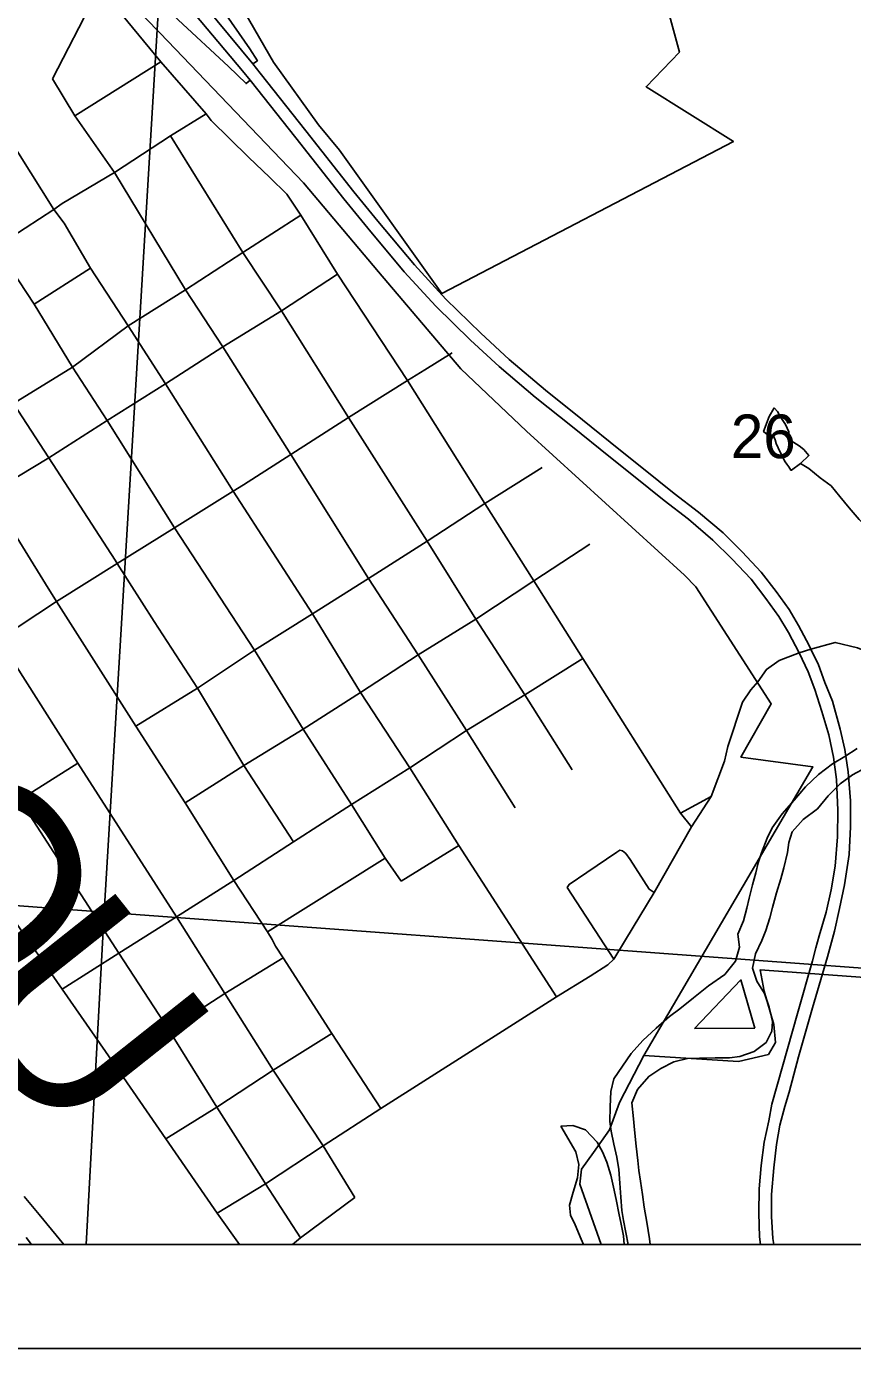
# Model space of a CAD drawing. Extents: x 0 to 34, y 0 to 22.
# Drawn here: x 3.41 to 4.203, y 14 to 15.269 of the extents above; entities that cross this region are included whole.
import ezdxf

# ---------------------------------------------------------------- set-up
doc = ezdxf.new("R2010")
doc.units = 0
for name, color, linetype in [('GM_X_City_Street', 7, 'Continuous'), ('GM_X_Corporation', 7, 'Continuous'), ('GM_X_County_Road', 7, 'Continuous'), ('GM_X_County_Text', 7, 'Continuous'), ('GM_X_Interchange_Ramps', 7, 'Continuous'), ('GM_X_Major_River', 7, 'Continuous'), ('GM_X_Minor_Lake', 7, 'Continuous'), ('GM_X_Minor_River', 7, 'Continuous'), ('GM_X_Rail_Line', 7, 'Continuous'), ('GM_X_Section_Text', 7, 'Continuous'), ('GM_X_US_Route', 7, 'Continuous'), ('SH_Data', 7, 'Continuous')]:
    doc.layers.add(name, color=color, linetype=linetype)

msp = doc.modelspace()

# ---------------------------------------------------------------- linework, layer by layer
at = {"layer": 'GM_X_City_Street'}
for p, q in [((3.4355, 15.2191), (3.4806, 15.3072)), ((3.4568, 15.1835), (3.5394, 15.2355)), ((3.4179, 15.0026), (3.4719, 15.0373)), ((3.4596, 14.5621), (3.4008, 14.655)), ((3.5628, 14.524), (3.5959, 14.545)), ((4.038, 14.514), (4.0673, 14.5301)), ((3.77, 14.4488), (3.8252, 14.483)), ((3.6418, 14.4), (3.7545, 14.4707)), ((3.974, 14.3739), (3.9293, 14.4426)), ((3.7506, 14.2305), (3.9189, 14.3376)), ((3.695, 14.1945), (3.7506, 14.2305)), ((3.6397, 14.1583), (3.695, 14.1945)), ((3.7256, 14.1449), (3.695, 14.1945)), ((3.5934, 14.13), (3.6397, 14.1583))]:
    msp.add_line(p, q, dxfattribs=at)
for points in [[(3.4288, 14.7341), (3.3748, 14.8211), (3.3391, 14.8735), (3.3038, 14.929), (3.2689, 14.9847), (3.2336, 15.041), (3.1982, 15.0949), (3.1626, 15.152), (3.1274, 15.2076), (3.0929, 15.2631), (3.0839, 15.2771), (3.0331, 15.3568), (2.9972, 15.413), (2.9633, 15.4675), (2.9268, 15.5235), (2.8927, 15.5782), (2.8543, 15.6393), (2.8179, 15.6946), (2.7834, 15.7504), (2.7062, 15.8708), (2.6739, 15.9209), (2.6407, 15.9737), (2.6069, 16.0261), (2.5879, 16.0566)], [(3.4478, 15.3456), (3.4806, 15.3072), (3.5394, 15.2355), (3.5828, 15.1854), (3.5875, 15.1791), (3.6236, 15.1439), (3.6441, 15.1243), (3.6603, 15.1084), (3.6672, 15.0977), (3.6737, 15.0882), (3.7088, 15.0315), (3.776, 14.9293), (3.8503, 14.8112), (3.8974, 14.7371), (3.9444, 14.6625), (4.038, 14.514), (4.0485, 14.5009)], [(3.6666, 14.4864), (3.6191, 14.5598), (3.5744, 14.6339), (3.5331, 14.6982), (3.4975, 14.7537), (3.4955, 14.7568), (3.432, 14.8551), (3.398, 14.9075), (3.3258, 15.0219), (3.2907, 15.077), (3.2556, 15.1318), (3.2198, 15.1886), (3.1832, 15.244), (3.1416, 15.3121)], [(3.9189, 14.3376), (3.8252, 14.483), (3.7782, 14.5575), (3.7311, 14.6298), (3.6849, 14.7053), (3.6089, 14.8232), (3.5437, 14.9263), (3.5079, 14.982), (3.4719, 15.0373), (3.4465, 15.0805), (3.4368, 15.0937), (3.4029, 15.1477), (3.3669, 15.203), (3.3318, 15.2593), (3.3312, 15.2601)], [(3.77, 14.4488), (3.7545, 14.4707), (3.7223, 14.5223), (3.676, 14.5947), (3.6293, 14.6705), (3.5525, 14.788), (3.4878, 14.891), (3.4545, 14.9424), (3.4179, 15.0026), (3.3813, 15.0577), (3.3478, 15.1142), (3.3119, 15.1668), (3.2765, 15.2235)], [(3.8795, 14.5193), (3.8328, 14.5933), (3.7864, 14.6662), (3.7386, 14.7395), (3.6641, 14.8585), (3.5988, 14.9617), (3.5629, 15.0164), (3.495, 15.129), (3.4568, 15.1835), (3.4355, 15.2191)], [(3.1579, 14.9141), (3.213, 14.9506), (3.2689, 14.9847), (3.3258, 15.0219), (3.3813, 15.0577), (3.4368, 15.0937), (3.4448, 15.0994), (3.495, 15.129), (3.5486, 15.1643), (3.5828, 15.1854)], [(3.6147, 14.1), (3.5934, 14.13), (3.5441, 14.2015), (3.4944, 14.2737), (3.4447, 14.3449), (3.3438, 14.4893), (3.2662, 14.6056), (3.1987, 14.7078), (3.1637, 14.7614), (3.1272, 14.8162), (3.0951, 14.8658), (3.0541, 14.9277), (3.0275, 14.9692), (3.0183, 14.9831), (3.0153, 14.9876), (2.9831, 15.04), (2.9482, 15.0946), (2.9061, 15.1594)], [(3.9339, 14.5557), (3.8885, 14.6278), (3.8415, 14.7003), (3.795, 14.7753), (3.7193, 14.894), (3.655, 14.9964), (3.618, 15.0522), (3.5486, 15.1643)], [(3.398, 14.9075), (3.4545, 14.9424), (3.5079, 14.982), (3.5629, 15.0164), (3.618, 15.0522), (3.6737, 15.0882)], [(3.7088, 15.0315), (3.655, 14.9964), (3.5988, 14.9617), (3.5437, 14.9263), (3.4878, 14.891), (3.432, 14.8551), (3.3748, 14.8211), (3.3186, 14.7831), (3.2633, 14.7472), (3.1987, 14.7078), (3.1838, 14.6985), (3.1399, 14.6714)], [(3.2662, 14.6056), (3.3282, 14.6453), (3.3843, 14.6812), (3.4392, 14.7174), (3.4975, 14.7537), (3.5525, 14.788), (3.6089, 14.8232), (3.6186, 14.8292), (3.6641, 14.8585), (3.7193, 14.894), (3.776, 14.9293), (3.7926, 14.9397), (3.8189, 14.9561)], [(3.6355, 14.165), (3.5932, 14.2317), (3.547, 14.3059), (3.4989, 14.3796), (3.404, 14.5267), (3.3282, 14.6453), (3.2633, 14.7472), (3.2286, 14.8021), (3.193, 14.8584), (3.1627, 14.9061)], [(3.5153, 14.5976), (3.5744, 14.6339), (3.6293, 14.6705), (3.6849, 14.7053), (3.7386, 14.7395), (3.795, 14.7753), (3.8503, 14.8112), (3.9052, 14.8458)], [(3.5959, 14.545), (3.6191, 14.5598), (3.676, 14.5947), (3.7311, 14.6298), (3.7864, 14.6662), (3.8415, 14.7003), (3.8974, 14.7371), (3.951, 14.7723)], [(3.7506, 14.2305), (3.7034, 14.3026), (3.6567, 14.375), (3.6493, 14.3864), (3.6463, 14.3927), (3.6418, 14.4), (3.6095, 14.4494), (3.5628, 14.524), (3.5153, 14.5976), (3.4392, 14.7174), (3.4288, 14.7341)], [(3.4447, 14.3449), (3.4989, 14.3796), (3.5543, 14.4146), (3.6095, 14.4494), (3.6666, 14.4864), (3.7223, 14.5223), (3.7782, 14.5575), (3.8328, 14.5933), (3.8885, 14.6278), (3.9444, 14.6625)], [(4.0485, 14.5009), (4.0673, 14.5301), (4.0803, 14.5641), (4.0835, 14.578), (4.0976, 14.6207), (4.1056, 14.6324), (4.1121, 14.6401)], [(3.3438, 14.4893), (3.404, 14.5267), (3.4596, 14.5621)], [(3.695, 14.1945), (3.6471, 14.2674), (3.6008, 14.341), (3.5543, 14.4146), (3.4596, 14.5621)], [(3.9852, 14.3923), (4.0128, 14.4379), (4.0485, 14.5009)], [(3.9293, 14.4426), (3.9312, 14.4456), (3.9482, 14.4571), (3.977, 14.4765), (3.9798, 14.4786)], [(4.0128, 14.4379), (4.008, 14.4412), (3.9897, 14.4694), (3.9854, 14.4753), (3.9825, 14.4779), (3.9798, 14.4786)], [(3.9189, 14.3376), (3.9513, 14.3575), (3.9684, 14.3683), (3.974, 14.3739), (3.9852, 14.3923)], [(3.4944, 14.2737), (3.547, 14.3059), (3.6008, 14.341), (3.6567, 14.375)], [(3.5441, 14.2015), (3.5932, 14.2317), (3.6471, 14.2674), (3.7034, 14.3026)], [(3.6734, 14.1063), (3.6397, 14.1583), (3.6355, 14.165)], [(3.6656, 14.1), (3.6734, 14.1063), (3.7256, 14.1449)]]:
    msp.add_lwpolyline(points, dxfattribs=at)
at = {"layer": 'GM_X_Corporation'}
for points in [[(3.3441, 14.1), (8.9, 14.1), (8.9, 20.9), (2.1, 20.9), (2.1, 16.1353), (2.1457, 16.065), (2.3447, 15.6926), (2.4297, 15.5215), (2.465, 15.4504), (2.4884, 15.4033), (2.5769, 15.2135), (2.7849, 14.8403), (2.8931, 14.6544), (3.0297, 14.4867), (3.1386, 14.3654), (3.228, 14.2415)], [(3.5455, 15.4266), (4.5353, 15.3628), (4.4813, 14.3453), (3.4851, 14.4189)], [(3.4676, 14.1), (4.4638, 14.1), (4.4813, 14.3453), (3.4851, 14.4189)], [(3.962, 14.1), (4.7105, 14.1), (4.7243, 14.3256), (4.337, 14.3474), (4.1144, 14.3636), (4.1184, 14.343), (4.1274, 14.3111), (4.1292, 14.294), (4.1223, 14.2823), (4.0935, 14.2756), (4.0028, 14.2813), (3.9795, 14.2362), (3.9699, 14.21), (3.9546, 14.1881), (3.9431, 14.1722), (3.9415, 14.1578)]]:
    msp.add_lwpolyline(points, close=True, dxfattribs=at)
for points in [[(2.1, 19.6396), (2.1, 16.1353), (2.1457, 16.065), (2.3447, 15.6926), (2.4297, 15.5215), (2.465, 15.4504), (2.4884, 15.4033), (2.5769, 15.2135), (2.7849, 14.8403), (2.8931, 14.6544), (3.0297, 14.4867), (3.1386, 14.3654), (3.228, 14.2415), (3.3441, 14.1), (5.4627, 14.1)], [(3.5455, 15.4266), (3.4851, 14.4189), (3.1726, 14.4423)], [(3.3441, 14.1), (3.962, 14.1), (3.9415, 14.1578), (3.9431, 14.1722), (3.9546, 14.1881), (3.9699, 14.21), (3.9795, 14.2362), (4.0028, 14.2813), (4.165, 14.5585), (4.096, 14.5679), (4.125, 14.6191), (4.0527, 14.7314), (4.0418, 14.7424), (3.8903, 14.8809), (3.8272, 14.9408), (3.7483, 15.0338), (3.6762, 15.1192), (3.5388, 15.2629), (3.4671, 15.3365)], [(3.6201, 15.2827), (3.6476, 15.2351), (3.6905, 15.1749), (3.7109, 15.1506), (3.8089, 15.0131), (4.0888, 15.1588), (4.0049, 15.2115), (4.0369, 15.2448), (4.0164, 15.3212)], [(3.4102, 14.1065), (3.4152, 14.1), (3.4676, 14.1), (3.4851, 14.4189), (3.1726, 14.4423)]]:
    msp.add_lwpolyline(points, dxfattribs=at)
at = {"layer": 'GM_X_County_Road'}
msp.add_lwpolyline([(4.2583, 14.6471), (4.2488, 14.6537), (4.2323, 14.6626), (4.2077, 14.6729), (4.1865, 14.678), (4.1632, 14.6714), (4.1518, 14.6681), (4.1327, 14.6606), (4.1204, 14.652), (4.1121, 14.6401)], dxfattribs=at)
at = {"layer": 'GM_X_Interchange_Ramps'}
for points in [[(3.4842, 15.3497), (3.556, 15.2756), (3.6043, 15.231), (3.6211, 15.2145), (3.625, 15.2177)], [(3.6275, 15.2334), (3.6321, 15.2365), (3.6247, 15.2478), (3.5691, 15.3282)]]:
    msp.add_lwpolyline(points, dxfattribs=at)
at = {"layer": 'GM_X_Major_River'}
for points in [[(4.2075, 14.5761), (4.1958, 14.5685), (4.1837, 14.5613), (4.1705, 14.5511), (4.158, 14.5393), (4.1471, 14.5264), (4.1357, 14.5135), (4.1259, 14.4998), (4.121, 14.49), (4.1157, 14.476), (4.1126, 14.4665), (4.1104, 14.4566), (4.107, 14.4452), (4.1039, 14.4323), (4.1017, 14.4229), (4.0983, 14.4107), (4.093, 14.3978), (4.0945, 14.3853), (4.0907, 14.372), (4.0805, 14.3592), (4.065, 14.3481), (4.0506, 14.3368), (4.0374, 14.3261), (4.0276, 14.3189), (4.0147, 14.3076), (4.0019, 14.2958), (3.9905, 14.2833), (3.9739, 14.259), (3.9712, 14.2469), (3.9705, 14.2321), (3.9701, 14.2181), (3.9716, 14.2086), (3.9739, 14.1961), (3.9769, 14.1836), (3.9788, 14.1718), (3.9799, 14.1589), (3.9807, 14.1453), (3.9818, 14.1327), (3.9833, 14.1229), (3.9877, 14.1)], [(4.009, 14.1), (4.0082, 14.1055), (4.0056, 14.1214), (4.003, 14.1358), (4.0014, 14.1479), (3.9996, 14.1608), (3.998, 14.171), (3.9969, 14.1805), (3.9954, 14.1942), (3.9939, 14.2101), (3.9928, 14.2207), (3.9913, 14.2359), (3.9966, 14.2488), (4.0075, 14.2613), (4.0192, 14.2689), (4.0317, 14.2753), (4.0446, 14.2784), (4.0563, 14.2788), (4.0714, 14.2791), (4.085, 14.2791), (4.0948, 14.2803), (4.1088, 14.2852), (4.1202, 14.294), (4.1255, 14.3046), (4.1262, 14.3141), (4.1232, 14.3277), (4.1187, 14.341), (4.1111, 14.3527), (4.107, 14.3652), (4.11, 14.3789), (4.116, 14.3918), (4.1198, 14.4013), (4.1236, 14.4134), (4.1262, 14.4236), (4.13, 14.4377), (4.1342, 14.4509), (4.1372, 14.4616), (4.1406, 14.4763), (4.1421, 14.4858), (4.1452, 14.4961), (4.1557, 14.5078), (4.1694, 14.5181), (4.1796, 14.5306), (4.1913, 14.5423), (4.203, 14.5507), (4.2162, 14.5579)], [(4.1092, 14.3076), (4.096, 14.3539), (4.0514, 14.3072)], [(4.0514, 14.3072), (4.1092, 14.3076)]]:
    msp.add_lwpolyline(points, dxfattribs=at)
at = {"layer": 'GM_X_Minor_Lake'}
for points in [[(4.128, 14.9031), (4.1231, 14.8948), (4.1177, 14.8804), (4.1211, 14.8777), (4.1268, 14.877), (4.1287, 14.8724), (4.1298, 14.869), (4.1317, 14.8648), (4.1347, 14.8587), (4.1366, 14.8549), (4.1385, 14.8515), (4.14, 14.8492), (4.1419, 14.8466), (4.1438, 14.8435), (4.1445, 14.8432), (4.1532, 14.8496)], [(4.1532, 14.8496), (4.1612, 14.8575), (4.1563, 14.8632), (4.1518, 14.8666), (4.1442, 14.8716), (4.1416, 14.8739), (4.142, 14.8803), (4.1389, 14.8872), (4.1344, 14.894), (4.131, 14.8997), (4.128, 14.9031)]]:
    msp.add_lwpolyline(points, dxfattribs=at)
at = {"layer": 'GM_X_Minor_River'}
for points in [[(4.2396, 14.7336), (4.237, 14.7439), (4.2351, 14.7552), (4.2336, 14.7647), (4.2276, 14.7761), (4.2201, 14.786), (4.2095, 14.7959), (4.2, 14.8073), (4.191, 14.818), (4.1827, 14.8282), (4.1721, 14.8359), (4.1612, 14.845), (4.1532, 14.8496)], [(3.984, 14.1), (3.9833, 14.1081), (3.981, 14.1195), (3.9788, 14.1301), (3.9765, 14.1415), (3.9742, 14.1521), (3.9712, 14.1665), (3.9674, 14.179), (3.9633, 14.1889), (3.958, 14.1983), (3.947, 14.2101), (3.9346, 14.2142), (3.9232, 14.2135)], [(3.9232, 14.2135), (3.9376, 14.1888), (3.9406, 14.1767), (3.9391, 14.1638), (3.9349, 14.1502), (3.9315, 14.1376), (3.9326, 14.1282), (3.9368, 14.1187), (3.9428, 14.105), (3.9448, 14.1)]]:
    msp.add_lwpolyline(points, dxfattribs=at)
at = {"layer": 'GM_X_Rail_Line'}
msp.add_lwpolyline([(3.4464, 14.1), (3.4225, 14.1287), (3.4082, 14.1461)], dxfattribs=at)
at = {"layer": 'GM_X_US_Route'}
for points in [[(3.5702, 15.3031), (3.6275, 15.2334), (3.6347, 15.2244), (3.6785, 15.1691), (3.7245, 15.1107), (3.7476, 15.0824), (3.7826, 15.0405), (3.8129, 15.0074), (3.8463, 14.975), (3.8736, 14.9495), (3.9083, 14.9201), (3.944, 14.8916), (3.9788, 14.8635), (4.0025, 14.8446), (4.032, 14.8211), (4.0553, 14.8031), (4.0789, 14.7831), (4.0971, 14.765), (4.1154, 14.7454), (4.1297, 14.7268), (4.1422, 14.7097), (4.1512, 14.6942), (4.1615, 14.6749), (4.1632, 14.6714), (4.1703, 14.6566), (4.1766, 14.6396), (4.1838, 14.6215), (4.1912, 14.5946), (4.1958, 14.5751), (4.1988, 14.5538), (4.2012, 14.5259), (4.2011, 14.501), (4.1998, 14.4742), (4.1953, 14.4453), (4.1907, 14.4224), (4.1859, 14.4009), (4.1792, 14.3762), (4.1647, 14.327), (4.1512, 14.28), (4.1422, 14.2462), (4.1381, 14.2323), (4.1333, 14.2145), (4.1302, 14.1959), (4.1276, 14.1735), (4.1254, 14.1479), (4.1254, 14.1267), (4.1267, 14.1058), (4.1274, 14.1)], [(3.5601, 15.2957), (3.6178, 15.2267), (3.625, 15.2177), (3.6688, 15.1624), (3.7148, 15.104), (3.7379, 15.0757), (3.7729, 15.0338), (3.8032, 15.0007), (3.8366, 14.9683), (3.8639, 14.9428), (3.8986, 14.9134), (3.9343, 14.8849), (3.9691, 14.8568), (3.9928, 14.8378), (4.0223, 14.8143), (4.0456, 14.7964), (4.0691, 14.7763), (4.0874, 14.7582), (4.1057, 14.7387), (4.12, 14.7201), (4.1325, 14.703), (4.1415, 14.6875), (4.1518, 14.6681), (4.1606, 14.6498), (4.1669, 14.6329), (4.1736, 14.6118), (4.1803, 14.5893), (4.1848, 14.5679), (4.1876, 14.5465), (4.1891, 14.5169), (4.1887, 14.4913), (4.1863, 14.4633), (4.1825, 14.4404), (4.1777, 14.4189), (4.1711, 14.3963), (4.168, 14.3848)], [(4.168, 14.3848), (4.1646, 14.3723), (4.1504, 14.3218), (4.1358, 14.2708), (4.1257, 14.2346), (4.1229, 14.2187), (4.1182, 14.1983), (4.1154, 14.1759), (4.1136, 14.1532), (4.1131, 14.13), (4.1139, 14.1072), (4.1149, 14.1)]]:
    msp.add_lwpolyline(points, dxfattribs=at)
at = {"layer": 'SH_Data'}
for p, q in [((2.1, 14.1), (8.9, 14.1)), ((2, 14), (9, 14))]:
    msp.add_line(p, q, dxfattribs=at)

# ---------------------------------------------------------------- texts
at = {"layer": 'GM_X_County_Text'}
for s, rotation, p in [('O', 307.1744, (3.2311, 14.4712)), ('U', 308.4569, (3.3352, 14.3341))]:
    msp.add_text(s, height=0.1894, rotation=rotation, dxfattribs=at).set_placement(p)
at = {"layer": 'GM_X_Section_Text'}
msp.add_text('26', height=0.04186, rotation=0, dxfattribs=at).set_placement((4.0863, 14.8549))

doc.saveas('drawing.dxf')
